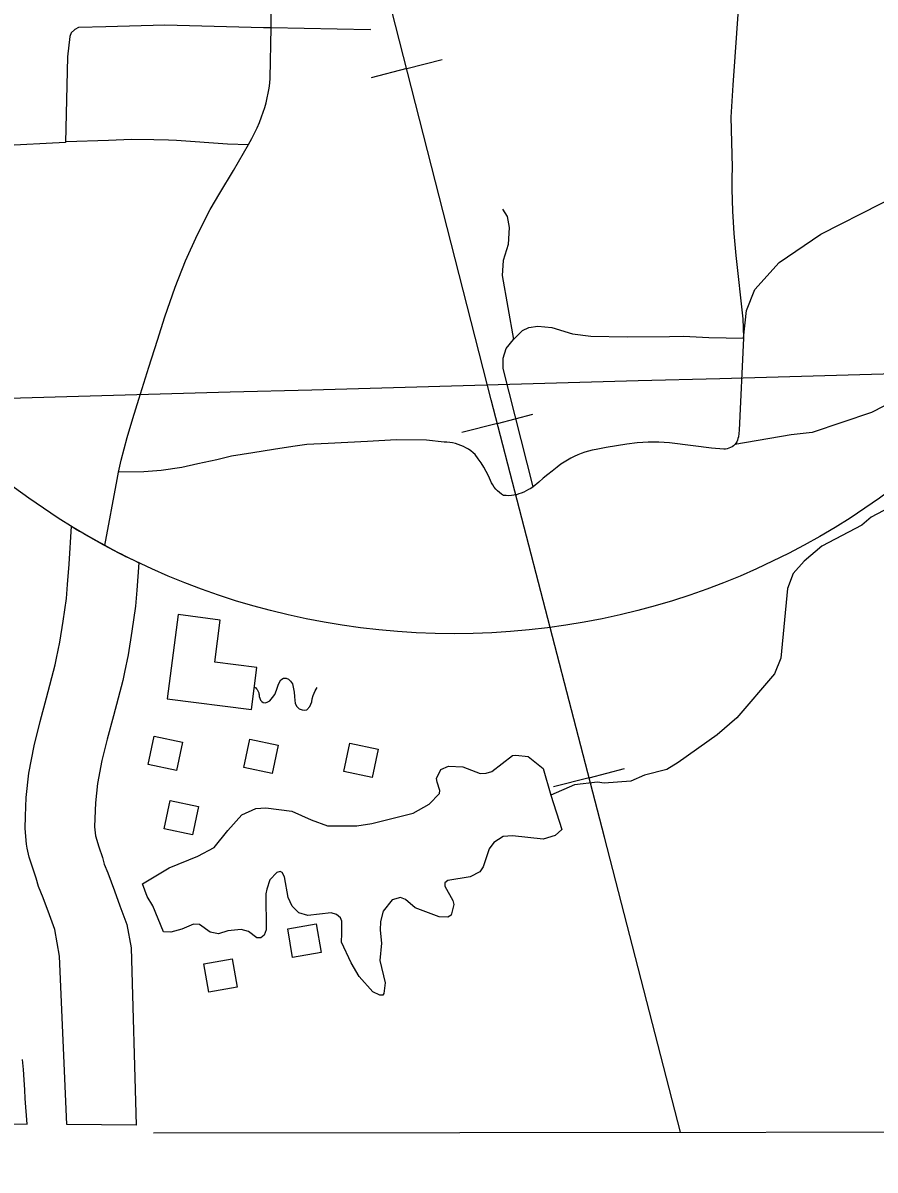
# Model space of a CAD drawing. Extents: x -19 to 366, y -4 to 359.
# Drawn here: x 159.283 to 159.865, y 173.954 to 174.738 of the extents above; entities that cross this region are included whole.
import ezdxf

# ---------------------------------------------------------------- set-up
doc = ezdxf.new("R2010")
doc.units = 0
for name, color, linetype in [('Level 10', 7, 'Continuous'), ('Level 19', 7, 'Continuous'), ('Level 2', 7, 'Continuous'), ('Level 31', 7, 'Continuous'), ('Level 35', 7, 'Continuous'), ('Level 40', 7, 'Continuous'), ('Level 45', 7, 'Continuous'), ('Level 56', 7, 'Continuous'), ('Level 57', 7, 'Continuous'), ('Level 60', 7, 'Continuous'), ('Level 63', 7, 'Continuous')]:
    doc.layers.add(name, color=color, linetype=linetype)

msp = doc.modelspace()

# ---------------------------------------------------------------- linework, layer by layer
at = {"layer": 'Level 10'}
for points in [[(159.45263, 174.73445), (159.45272, 174.75756)], [(159.43722, 174.65461), (159.43947, 174.65871), (159.4413, 174.66233), (159.44301, 174.66601), (159.44463, 174.66973), (159.44615, 174.67349), (159.44729, 174.67669), (159.44831, 174.67992), (159.44921, 174.68318), (159.45001, 174.68647), (159.45069, 174.68978), (159.45126, 174.69312), (159.45172, 174.69647), (159.45207, 174.69984), (159.45263, 174.73445)], [(159.34855, 174.43089), (159.35032, 174.43914), (159.35433, 174.45455), (159.35831, 174.4675), (159.36234, 174.48076), (159.36913, 174.50264), (159.37497, 174.52109), (159.38011, 174.53698), (159.38702, 174.55728), (159.39413, 174.57519), (159.40231, 174.59325), (159.41109, 174.6102), (159.41758, 174.62145), (159.42704, 174.63697), (159.43722, 174.65461)], [(159.33913, 174.38086), (159.34749, 174.42591), (159.34855, 174.43089)], [(159.31366, 174.35409), (159.31478, 174.36802), (159.31628, 174.39399)], [(159.36237, 174.36907), (159.36085, 174.35027)], [(159.30621, 174.30398), (159.30845, 174.31469), (159.31076, 174.32916), (159.31287, 174.34454), (159.31366, 174.35412)], [(159.36085, 174.35024), (159.35996, 174.33937), (159.35759, 174.3222), (159.35502, 174.30611), (159.35256, 174.2943)], [(159.28558, 174.17691), (159.28471, 174.18748), (159.285, 174.19604), (159.28549, 174.20874), (159.28734, 174.22523), (159.29085, 174.24411), (159.29497, 174.26056), (159.29937, 174.27675), (159.30524, 174.29933), (159.3062, 174.30394)], [(159.35256, 174.29433), (159.35137, 174.28856), (159.34513, 174.26459), (159.34079, 174.24859), (159.33713, 174.23401), (159.3342, 174.21825), (159.33273, 174.20519), (159.33232, 174.19434), (159.33213, 174.18863), (159.33263, 174.18249)], [(159.36059, 173.98488), (159.31322, 173.98536), (159.3082, 174.10034), (159.30495, 174.11849), (159.30131, 174.12862), (159.29699, 174.14012), (159.29392, 174.14787), (159.29223, 174.15363), (159.28994, 174.16045), (159.28756, 174.16797), (159.28701, 174.17004), (159.28652, 174.17213), (159.28608, 174.17423), (159.28558, 174.17691)], [(159.33263, 174.18249), (159.33496, 174.17513), (159.33741, 174.16781), (159.33874, 174.16328), (159.34116, 174.15718), (159.34575, 174.14495), (159.3494, 174.1348), (159.35421, 174.12195), (159.35718, 174.10607), (159.36059, 173.98488)]]:
    msp.add_lwpolyline(points, dxfattribs=at)
msp.add_arc((159.59193, 174.84868), 0.53172, 238.77372, 244.42254, dxfattribs=at)
at = {"layer": 'Level 19'}
msp.add_lwpolyline([(159.27001, 173.98584), (159.28614, 173.98569), (159.2847, 174.00324), (159.28443, 174.00914), (159.28405, 174.01601), (159.28354, 174.02292), (159.28293, 174.02985)], dxfattribs=at)
at = {"layer": 'Level 2'}
msp.add_lwpolyline([(159.37242, 173.97978), (160.20847, 173.98055), (160.9979, 173.98219)], dxfattribs=at)
at = {"layer": 'Level 31'}
for points in [[(159.76595, 174.92216), (159.77279, 174.84109), (159.77422, 174.82248), (159.77486, 174.8098), (159.77163, 174.7501), (159.76784, 174.69519), (159.76634, 174.67322), (159.76723, 174.63924), (159.76712, 174.63169), (159.76714, 174.62414), (159.76729, 174.61658), (159.76756, 174.60903), (159.76795, 174.60149), (159.76846, 174.59395), (159.76909, 174.58642), (159.76983, 174.5789), (159.77453, 174.53555), (159.77509, 174.52305), (159.77506, 174.52229)], [(159.31842, 174.73299), (159.31614, 174.73097), (159.31525, 174.72828), (159.31372, 174.71444), (159.31228, 174.65608)], [(159.31842, 174.73299), (159.31895, 174.73347), (159.32133, 174.73475), (159.33969, 174.7353), (159.38004, 174.73626), (159.44737, 174.73455), (159.45263, 174.73445)], [(159.45263, 174.73445), (159.52014, 174.73314), (159.52079, 174.73344)], [(159.31228, 174.65608), (159.26839, 174.65382)], [(159.31262, 174.65667), (159.34165, 174.65755), (159.35733, 174.65825), (159.37256, 174.65798), (159.38259, 174.65774), (159.38797, 174.65762), (159.4229, 174.65508), (159.43722, 174.65461)], [(159.63144, 174.42082), (159.61094, 174.50171), (159.61094, 174.50879), (159.61309, 174.51525), (159.61801, 174.5214), (159.62416, 174.52755), (159.62846, 174.5297), (159.63461, 174.53062), (159.64414, 174.5297), (159.65827, 174.52539), (159.67088, 174.52386), (159.69577, 174.52324), (159.72466, 174.52355), (159.73419, 174.52386), (159.7514, 174.52293), (159.77506, 174.52229), (159.77722, 174.54139), (159.78275, 174.55553), (159.79935, 174.57398), (159.82793, 174.59336), (159.86912, 174.61427), (159.92844, 174.64441)], [(159.61056, 174.61039), (159.61386, 174.60539), (159.61512, 174.59802), (159.61435, 174.58643), (159.61112, 174.57537), (159.61036, 174.56512), (159.61805, 174.52143)], [(159.77506, 174.52229), (159.77219, 174.45951), (159.77157, 174.45507), (159.77132, 174.45391), (159.77095, 174.45278), (159.77044, 174.45171), (159.76996, 174.45096), (159.7698, 174.45071), (159.76905, 174.44979)], [(159.63527, 174.42411), (159.63144, 174.42082), (159.62991, 174.41984), (159.62835, 174.41894), (159.62674, 174.4181), (159.6251, 174.41734), (159.62342, 174.41665), (159.62173, 174.41605), (159.62004, 174.41551), (159.61833, 174.41512), (159.6166, 174.41488), (159.61483, 174.41479), (159.61308, 174.41484), (159.61134, 174.41504), (159.60987, 174.41595), (159.60849, 174.41698), (159.60722, 174.41812), (159.60603, 174.41937), (159.60494, 174.42071), (159.604, 174.42214), (159.60315, 174.42364), (159.601, 174.42833), (159.59944, 174.43139), (159.59774, 174.43437), (159.5959, 174.43728), (159.59395, 174.4401), (159.59188, 174.44284), (159.59044, 174.44416), (159.58891, 174.44537), (159.58732, 174.44649), (159.58565, 174.4475), (159.58392, 174.44841), (159.58215, 174.44919), (159.5803, 174.44986), (159.57844, 174.45041), (159.57653, 174.45084), (159.5746, 174.45115), (159.57268, 174.45132), (159.57071, 174.45137), (159.55869, 174.45272), (159.53804, 174.45287), (159.51836, 174.45184), (159.49162, 174.45054), (159.47694, 174.44972), (159.46736, 174.44849), (159.45423, 174.44646), (159.44016, 174.44402), (159.42557, 174.44182), (159.41548, 174.4393), (159.40249, 174.43658), (159.39169, 174.43417), (159.37747, 174.43211), (159.36576, 174.431), (159.34855, 174.43089)], [(159.76905, 174.44979), (159.7682, 174.44896), (159.76725, 174.44825), (159.76622, 174.44766), (159.76515, 174.44719), (159.764, 174.44686), (159.76282, 174.44667), (159.76164, 174.44662), (159.75316, 174.44725), (159.74073, 174.44891), (159.72456, 174.45096), (159.72091, 174.45116), (159.71726, 174.45129), (159.71359, 174.45133), (159.70992, 174.45128), (159.70625, 174.45115), (159.70259, 174.45093), (159.69553, 174.44999), (159.68848, 174.44893), (159.68144, 174.44774), (159.67444, 174.44643), (159.67185, 174.44591), (159.66932, 174.44528), (159.6668, 174.44453), (159.66432, 174.44367), (159.66189, 174.4427), (159.6595, 174.44161), (159.65715, 174.44043), (159.65486, 174.43913), (159.65266, 174.43774), (159.6505, 174.43624), (159.64781, 174.4342), (159.64455, 174.43168), (159.64147, 174.42923), (159.63844, 174.42675), (159.63527, 174.42411)]]:
    msp.add_lwpolyline(points, dxfattribs=at)
at = {"layer": 'Level 35'}
for points in [[(159.88732, 174.41342), (159.86219, 174.40013), (159.85584, 174.39472), (159.82846, 174.38025), (159.81652, 174.3702), (159.80908, 174.36173), (159.80508, 174.35142), (159.80053, 174.30389), (159.79615, 174.29319), (159.77052, 174.26318), (159.75709, 174.25159), (159.73054, 174.23258), (159.72267, 174.2279), (159.7076, 174.22388), (159.69821, 174.21994), (159.68008, 174.21853), (159.67553, 174.21922), (159.65968, 174.21746), (159.64353, 174.21038)], [(159.56588, 174.21908), (159.56546, 174.22173), (159.56839, 174.22785), (159.57364, 174.23021), (159.58349, 174.2296), (159.59528, 174.22522), (159.59943, 174.22528), (159.6032, 174.22648), (159.6174, 174.23732), (159.61966, 174.23774), (159.628, 174.23672), (159.63833, 174.22853), (159.64353, 174.21038)], [(159.41366, 174.17469), (159.42307, 174.18616), (159.43273, 174.19694), (159.44212, 174.20126), (159.44892, 174.20174), (159.46673, 174.19935), (159.48005, 174.19348), (159.49108, 174.18947), (159.51113, 174.18939), (159.52131, 174.19106), (159.54956, 174.19794), (159.56043, 174.20418), (159.5675, 174.21151), (159.56785, 174.21341), (159.56588, 174.21908)], [(159.64353, 174.21038), (159.65108, 174.18695), (159.6466, 174.18271), (159.63832, 174.1803), (159.61749, 174.18264), (159.61107, 174.18217), (159.6047, 174.17789), (159.60137, 174.17367), (159.5974, 174.16146), (159.59518, 174.158), (159.58843, 174.15449), (159.57334, 174.15198), (159.5711, 174.15043), (159.57113, 174.14815), (159.57658, 174.13836), (159.57737, 174.13571), (159.57559, 174.12847), (159.57335, 174.12692), (159.56729, 174.12721), (159.55094, 174.13341), (159.54442, 174.13901), (159.541, 174.14048), (159.53535, 174.13887), (159.52904, 174.13118), (159.52726, 174.12394), (159.52697, 174.11824), (159.52787, 174.10914), (159.52692, 174.09736), (159.53055, 174.08222), (159.52953, 174.07499), (159.52879, 174.07384), (159.5269, 174.07381), (159.52195, 174.07602), (159.51272, 174.08651), (159.50728, 174.09592), (159.50063, 174.10987), (159.50092, 174.11595), (159.50079, 174.1243), (159.5, 174.12657), (159.49731, 174.1288), (159.49352, 174.12989), (159.47766, 174.12813), (159.47158, 174.12993), (159.46698, 174.13442), (159.46424, 174.14046), (159.46175, 174.15447), (159.46019, 174.15748), (159.45874, 174.15811), (159.45641, 174.15742), (159.45176, 174.15261), (159.44962, 174.14604), (159.44907, 174.14288), (159.44935, 174.11826), (159.44788, 174.11463), (159.4456, 174.11289), (159.44282, 174.11284)], [(159.44282, 174.11284), (159.43712, 174.11715), (159.43218, 174.1186), (159.42312, 174.1177), (159.41672, 174.1157), (159.41104, 174.11676), (159.40377, 174.12196), (159.39961, 174.12228), (159.39172, 174.11874), (159.38419, 174.11673), (159.37927, 174.11704), (159.37181, 174.13477), (159.36793, 174.14117), (159.36477, 174.14985), (159.38313, 174.16076), (159.40267, 174.16865), (159.41366, 174.17469)]]:
    msp.add_lwpolyline(points, dxfattribs=at)
at = {"layer": 'Level 40'}
for p, q in [((159.54519, 174.70643), (159.56941, 174.71261)), ((159.54519, 174.70643), (159.52096, 174.70025)), ((159.60706, 174.46421), (159.63126, 174.47046)), ((159.60706, 174.46421), (159.58285, 174.45795)), ((159.66962, 174.22216), (159.64542, 174.21591)), ((159.66962, 174.22216), (159.69383, 174.22842))]:
    msp.add_line(p, q, dxfattribs=at)
for points in [[(159.73216, 173.98011), (159.68012, 174.18155), (159.60293, 174.4802), (159.52933, 174.76855), (159.45574, 175.06205), (159.37906, 175.35968), (159.30753, 175.64597), (159.23033, 175.94668), (159.15468, 176.24121), (159.09619, 176.46532)], [(159.73216, 173.98011), (159.68012, 174.18155), (159.60293, 174.4802), (159.52933, 174.76855), (159.45574, 175.06205), (159.37906, 175.35968), (159.30753, 175.64597), (159.23033, 175.94668), (159.15468, 176.24121)]]:
    msp.add_lwpolyline(points, dxfattribs=at)
at = {"layer": 'Level 45'}
msp.add_lwpolyline([(159.94518, 174.481), (159.94294, 174.48187), (159.93249, 174.48348), (159.91255, 174.48261), (159.90184, 174.48366), (159.89116, 174.48362), (159.87977, 174.48054), (159.86254, 174.47154), (159.82187, 174.45801), (159.80771, 174.45649), (159.76905, 174.44979)], dxfattribs=at)
at = {"layer": 'Level 56'}
for points in [[(159.39211, 174.24647), (159.38802, 174.22718), (159.36868, 174.23129), (159.37277, 174.25057)], [(159.4575, 174.24435), (159.45341, 174.22507), (159.43407, 174.22917), (159.43816, 174.24846)], [(159.52565, 174.24175), (159.52156, 174.22246), (159.50222, 174.22657), (159.50631, 174.24585)], [(159.40308, 174.20248), (159.39899, 174.18319), (159.37965, 174.1873), (159.38374, 174.20658)], [(159.48674, 174.10289), (159.46732, 174.09951), (159.46393, 174.11899), (159.48335, 174.12237)], [(159.4295, 174.07911), (159.41008, 174.07574), (159.40669, 174.09522), (159.42612, 174.09859)]]:
    msp.add_lwpolyline(points, close=True, dxfattribs=at)
at = {"layer": 'Level 57'}
msp.add_lwpolyline([(159.38917, 174.33367), (159.38169, 174.2762), (159.43916, 174.26871), (159.4429, 174.29745), (159.41416, 174.30119), (159.41791, 174.32993)], close=True, dxfattribs=at)
msp.add_lwpolyline([(159.44131, 174.28397), (159.44171, 174.28375), (159.4421, 174.28352), (159.44255, 174.28304), (159.44292, 174.28265), (159.44314, 174.28237), (159.44342, 174.28191), (159.44363, 174.28154), (159.44383, 174.28109), (159.44414, 174.2802), (159.4443, 174.2795), (159.44446, 174.27879), (159.44457, 174.27767), (159.44485, 174.27653), (159.44536, 174.27519), (159.44617, 174.27423), (159.44727, 174.27358), (159.4486, 174.27332), (159.45001, 174.27373), (159.45176, 174.2747), (159.45366, 174.27691), (159.45505, 174.27912), (159.45635, 174.28192), (159.45704, 174.28396), (159.45749, 174.28543), (159.45804, 174.28706), (159.45932, 174.28902), (159.461, 174.29016), (159.46288, 174.29026), (159.46457, 174.28953), (159.46593, 174.28816), (159.46713, 174.2863), (159.46778, 174.28409), (159.46826, 174.28063), (159.46856, 174.2777), (159.46871, 174.27495), (159.46898, 174.27305), (159.46999, 174.27104), (159.47179, 174.26919), (159.47375, 174.26851), (159.4756, 174.26836), (159.47708, 174.26868), (159.47906, 174.2708), (159.48033, 174.27404), (159.4807, 174.2762), (159.48123, 174.27834), (159.48259, 174.28157), (159.484, 174.28393)], dxfattribs=at)
at = {"layer": 'Level 60'}
for points in [[(168.79024, 2.24423), (168.56072, 10.86154), (168.3304, 19.47898), (168.09927, 28.09654), (167.86734, 36.71424), (167.63461, 45.33207), (167.40109, 53.95003), (167.16676, 62.56812), (166.93164, 71.18634), (166.69573, 79.80469), (166.45902, 88.42317), (166.22151, 97.04178), (165.98322, 105.66053), (165.74413, 114.27941), (165.50426, 122.89842), (165.26359, 131.51756), (165.02214, 140.13684), (164.7799, 148.75625), (164.53687, 157.3758), (164.29307, 165.99547), (164.04847, 174.61528), (163.8031, 183.23523), (163.55694, 191.85531), (163.31001, 200.47553), (163.06229, 209.09588), (162.8138, 217.71636), (162.56453, 226.33698), (162.31449, 234.95774), (162.06367, 243.57863), (161.81208, 252.19966), (161.55972, 260.82082), (161.30659, 269.44212), (161.05269, 278.06356), (160.79802, 286.68514), (160.54258, 295.30685), (160.28638, 303.9287), (160.02941, 312.55068), (159.77168, 321.1728), (159.51318, 329.79507), (159.25393, 338.41747), (158.99391, 347.04)], [(161.45315, 2.05333), (161.23362, 10.67024), (161.01332, 19.28727), (160.79225, 27.90444), (160.57041, 36.52174), (160.34782, 45.13918), (160.12445, 53.75675), (159.90032, 62.37446), (159.67544, 70.99229), (159.44979, 79.61027), (159.22338, 88.22838), (158.99621, 96.84662), (158.76828, 105.46501), (158.5396, 114.08352), (158.31016, 122.70218), (158.07997, 131.32097), (157.84903, 139.93989), (157.61733, 148.55896), (157.38488, 157.17816), (157.15168, 165.7975), (156.91773, 174.41697), (156.68303, 183.03659), (156.51103, 189.33632)], [(0, 172.2839), (7.1335, 172.2883), (14.26699, 172.30153), (21.40046, 172.32356), (28.53389, 172.35442), (35.66729, 172.39408), (42.80062, 172.44256), (49.9339, 172.49986), (57.06709, 172.56597), (64.2002, 172.6409), (71.33321, 172.72464), (78.46611, 172.81719), (85.59889, 172.91856), (92.73155, 173.02874), (99.86406, 173.14774), (106.99641, 173.27555), (114.12861, 173.41217), (121.26063, 173.5576), (128.39246, 173.71185), (135.5241, 173.87492), (142.65553, 174.04679), (149.78674, 174.22748), (156.91773, 174.41697), (164.04847, 174.61528), (171.17897, 174.82241), (178.3092, 175.03834), (185.43916, 175.26308), (192.56884, 175.49664), (199.69822, 175.739), (206.8273, 175.99017), (213.95607, 176.25015), (221.0845, 176.51895), (228.2126, 176.79655), (235.34035, 177.08295), (242.46774, 177.37817), (249.59476, 177.68219), (256.7214, 177.99502), (263.84765, 178.31666), (270.97349, 178.6471), (278.09893, 178.98634), (285.22393, 179.33439), (292.3485, 179.69125), (299.47263, 180.05691), (306.59629, 180.43137), (313.71949, 180.81463), (320.84221, 181.2067), (327.96444, 181.60757), (335.08617, 182.01724), (342.20739, 182.4357)]]:
    msp.add_spline(points, degree=3, dxfattribs=at)
at = {"layer": 'Level 63'}
msp.add_circle((159.57753, 174.82204), 0.50147, dxfattribs=at)

doc.saveas('drawing.dxf')
